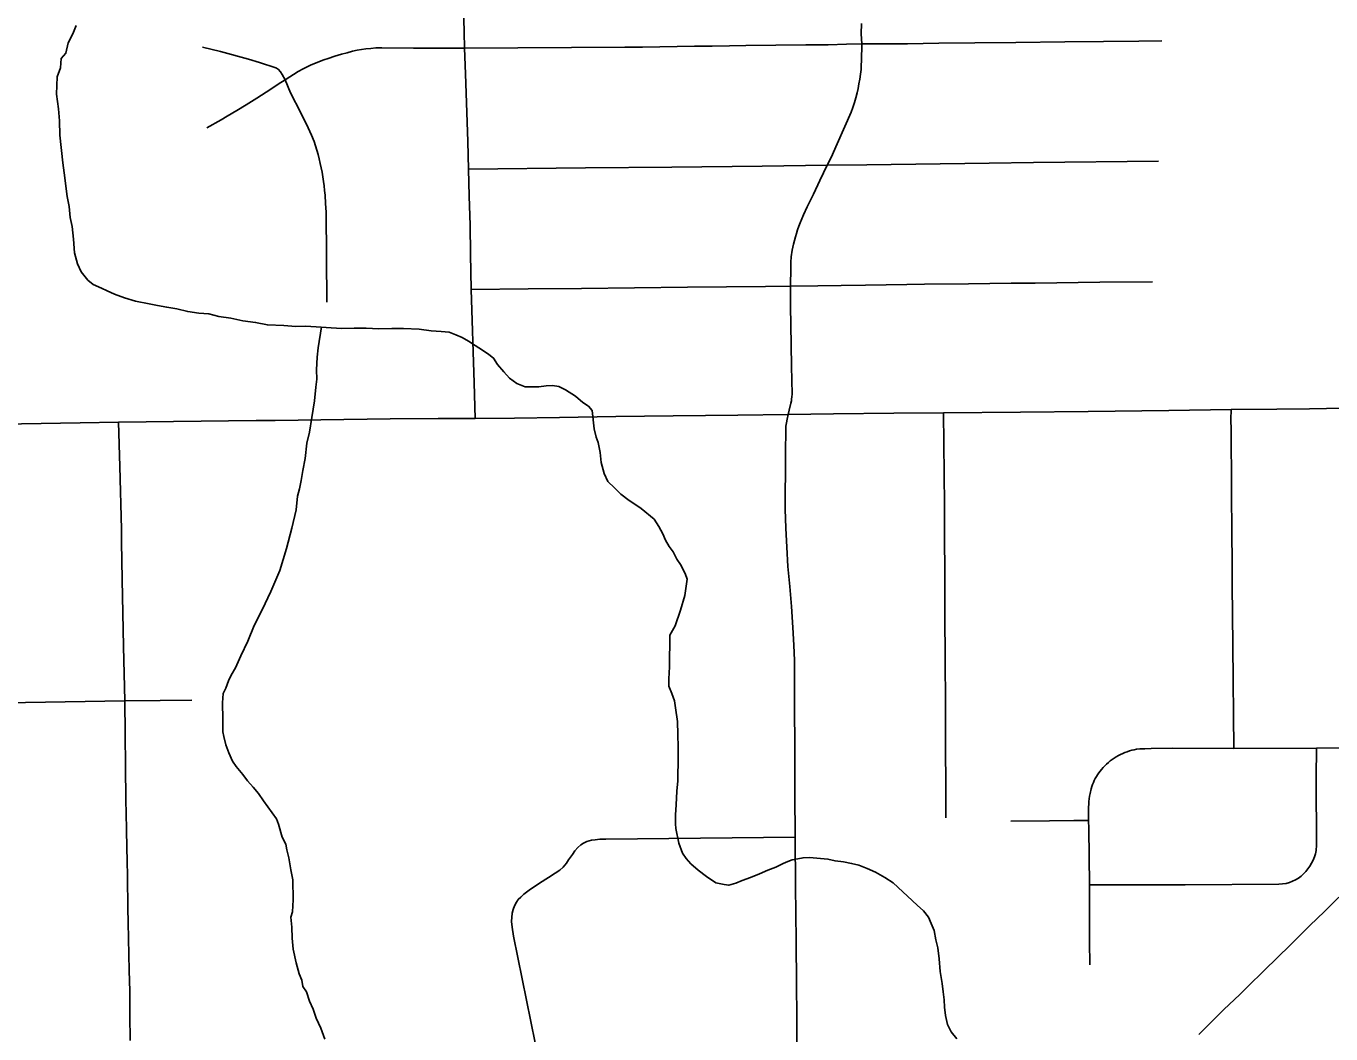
# Model space of a CAD drawing. Extents: x -59 to 82, y -3 to 49.
# Drawn here: x -9.245 to -8.702, y 32.043 to 32.463 of the extents above; entities that cross this region are included whole.
import ezdxf

# ---------------------------------------------------------------- set-up
doc = ezdxf.new("R2010")
doc.units = 0
for name, color, linetype in [('GM_X_City_Street', 7, 'Continuous'), ('GM_X_County_Road', 7, 'Continuous'), ('GM_X_Interstate_Route', 7, 'Continuous'), ('GM_X_Minor_River', 7, 'Continuous')]:
    doc.layers.add(name, color=color, linetype=linetype)

msp = doc.modelspace()

# ---------------------------------------------------------------- linework, layer by layer
at = {"layer": 'GM_X_City_Street'}
for points in [[(-9.058, 32.29974), (-9.05834, 32.3146), (-9.05965, 32.3535), (-9.05988, 32.3682), (-9.0601, 32.38032), (-9.06046, 32.39232), (-9.06074, 32.40362), (-9.06102, 32.41519), (-9.06201, 32.44337), (-9.06238, 32.45409), (-9.06258, 32.46065), (-9.06357, 32.49874)], [(-8.9276, 32.30144), (-8.9272, 32.30314), (-8.92652, 32.30609), (-8.9263, 32.30705), (-8.92618, 32.30785), (-8.9261, 32.30872), (-8.92602, 32.30991), (-8.92618, 32.32151), (-8.9265, 32.33896), (-8.92659, 32.34632), (-8.92668, 32.35258), (-8.92666, 32.35485), (-8.92657, 32.36249), (-8.9265, 32.36487), (-8.92633, 32.36713), (-8.92594, 32.36988), (-8.92537, 32.37239), (-8.92503, 32.37389), (-8.92464, 32.37539), (-8.92422, 32.37687), (-8.92374, 32.37835), (-8.92323, 32.37981), (-8.92268, 32.38125), (-8.92121, 32.38453), (-8.91966, 32.38799), (-8.91712, 32.39315), (-8.9145, 32.39895), (-8.91137, 32.40524), (-8.90976, 32.40843), (-8.90727, 32.41423), (-8.90399, 32.42139), (-8.90136, 32.42738), (-8.90068, 32.42935), (-8.90005, 32.43134), (-8.89947, 32.43334), (-8.89895, 32.43536), (-8.89852, 32.43729), (-8.89814, 32.43923), (-8.89781, 32.44118), (-8.89753, 32.44314), (-8.8973, 32.4451), (-8.89717, 32.44692), (-8.89707, 32.44874), (-8.89702, 32.45579), (-8.89717, 32.46002), (-8.89706, 32.46436)], [(-9.1198, 32.3482), (-9.12002, 32.38572), (-9.12023, 32.38928), (-9.12049, 32.39284), (-9.12065, 32.39474), (-9.12085, 32.39664), (-9.12109, 32.39854), (-9.12137, 32.40043), (-9.12169, 32.40231), (-9.12206, 32.40418), (-9.12246, 32.40605), (-9.12291, 32.4079), (-9.1234, 32.40975), (-9.12392, 32.41159), (-9.12449, 32.41341), (-9.12508, 32.41518), (-9.12613, 32.41772), (-9.1275, 32.42085), (-9.13061, 32.42714), (-9.13488, 32.43539), (-9.13705, 32.4409), (-9.13829, 32.44307), (-9.13902, 32.44419), (-9.14003, 32.4453), (-9.141, 32.44581), (-9.14783, 32.44807), (-9.15239, 32.44946), (-9.16399, 32.45259), (-9.17152, 32.45443)], [(-9.06238, 32.45409), (-8.99558, 32.45439), (-8.98832, 32.45452), (-8.98107, 32.45464), (-8.97381, 32.45474), (-8.96657, 32.45484), (-8.95932, 32.45491), (-8.95207, 32.45497), (-8.9452, 32.45513), (-8.92034, 32.45536), (-8.91099, 32.45549), (-8.90332, 32.45564), (-8.89702, 32.45579), (-8.878, 32.45588), (-8.86491, 32.45607), (-8.84995, 32.45621), (-8.83289, 32.45643), (-8.8124, 32.45661), (-8.79628, 32.45676), (-8.78155, 32.45694), (-8.77203, 32.45705)], [(-9.16968, 32.42082), (-9.16381, 32.4242), (-9.16118, 32.42575), (-9.15726, 32.42802), (-9.1533, 32.43041), (-9.14884, 32.43318), (-9.14301, 32.43698), (-9.13995, 32.43899), (-9.13705, 32.4409), (-9.13161, 32.44434), (-9.12962, 32.44542), (-9.12795, 32.44629), (-9.12622, 32.44708), (-9.12448, 32.44781), (-9.12273, 32.4485), (-9.12095, 32.44916), (-9.11916, 32.44977), (-9.11646, 32.45064), (-9.1137, 32.45149), (-9.1113, 32.45216), (-9.1091, 32.45276), (-9.10712, 32.45318), (-9.10527, 32.45347), (-9.10343, 32.45376), (-9.10138, 32.45397), (-9.09932, 32.45411), (-9.09678, 32.45418), (-9.08367, 32.4541), (-9.06238, 32.45409)], [(-9.06074, 32.40362), (-9.01196, 32.40412), (-8.97606, 32.40443), (-8.93845, 32.40493), (-8.91137, 32.40524), (-8.89494, 32.40546), (-8.84389, 32.40613), (-8.82549, 32.40635), (-8.77342, 32.40702)], [(-9.05965, 32.3535), (-9.03586, 32.35373), (-9.01376, 32.35395), (-8.96955, 32.3544), (-8.93702, 32.35474), (-8.92666, 32.35485), (-8.91529, 32.35503), (-8.90553, 32.35511), (-8.89545, 32.35527), (-8.87828, 32.35555), (-8.87079, 32.3557), (-8.8525, 32.35587), (-8.83478, 32.35608), (-8.82478, 32.35618), (-8.79791, 32.35654), (-8.77591, 32.3567)], [(-8.74199, 32.16223), (-8.74223, 32.17626), (-8.74238, 32.19072), (-8.74252, 32.20528), (-8.74268, 32.23036), (-8.74279, 32.24153), (-8.74286, 32.25025), (-8.74297, 32.27054), (-8.74311, 32.29506), (-8.74323, 32.29926), (-8.74322, 32.30343)], [(-9.2016, 32.04061), (-9.20173, 32.05108), (-9.20183, 32.06109), (-9.20204, 32.06975), (-9.20245, 32.08966), (-9.20257, 32.0957), (-9.20271, 32.10873), (-9.20286, 32.11572), (-9.20299, 32.12055), (-9.20321, 32.12881), (-9.20334, 32.13492), (-9.20342, 32.14103), (-9.20392, 32.18203), (-9.20435, 32.2047), (-9.20491, 32.2327), (-9.20518, 32.24839), (-9.20531, 32.25367), (-9.20599, 32.27973), (-9.20655, 32.29823)], [(-8.9239, 32.02456), (-8.92402, 32.05061), (-8.92418, 32.06383), (-8.92436, 32.08203), (-8.92451, 32.10491), (-8.9247, 32.12529), (-8.92483, 32.14347), (-8.92502, 32.19889), (-8.92526, 32.20525), (-8.92565, 32.21262), (-8.92628, 32.22135), (-8.92699, 32.22969), (-8.92773, 32.23809), (-8.92818, 32.24616), (-8.92859, 32.25398), (-8.92884, 32.26192), (-8.92876, 32.284), (-8.92856, 32.29657), (-8.92835, 32.29797), (-8.92802, 32.29949), (-8.9276, 32.30144)], [(-8.86199, 32.13336), (-8.86209, 32.17603), (-8.86228, 32.20432), (-8.86236, 32.21305), (-8.86246, 32.22194), (-8.86259, 32.26377), (-8.86296, 32.30213)], [(-9.26192, 32.18117), (-9.20392, 32.18203), (-9.1892, 32.18224), (-9.176, 32.18233)], [(-8.83488, 32.13188), (-8.81887, 32.13203), (-8.80871, 32.13218), (-8.80253, 32.13226), (-8.80261, 32.13666), (-8.80246, 32.1401), (-8.80232, 32.14124), (-8.80212, 32.14237), (-8.80189, 32.14349), (-8.8014, 32.14549), (-8.80115, 32.14637), (-8.80085, 32.14723), (-8.80052, 32.14808), (-8.80015, 32.14892), (-8.79974, 32.14974), (-8.7993, 32.15054), (-8.79882, 32.15132), (-8.79831, 32.15207), (-8.79776, 32.15281), (-8.79718, 32.15352), (-8.79651, 32.15427), (-8.7958, 32.15501), (-8.79506, 32.15571), (-8.7943, 32.15639), (-8.79351, 32.15704), (-8.7927, 32.15765), (-8.79186, 32.15823), (-8.791, 32.15878), (-8.79012, 32.15928), (-8.78922, 32.15974), (-8.78831, 32.16016), (-8.78738, 32.16056), (-8.78643, 32.1609), (-8.78548, 32.16121), (-8.7845, 32.16149), (-8.78353, 32.16172), (-8.78253, 32.16192), (-8.78118, 32.16204), (-8.7791, 32.16214), (-8.77644, 32.16222), (-8.76768, 32.16232), (-8.74199, 32.16223), (-8.70766, 32.16239), (-8.68025, 32.16263)], [(-8.71204, 32.11099), (-8.71119, 32.11206), (-8.71038, 32.1132), (-8.70965, 32.11442), (-8.70902, 32.1157), (-8.7085, 32.11703), (-8.7081, 32.1184), (-8.70781, 32.11979), (-8.70774, 32.12037), (-8.70764, 32.1212), (-8.70775, 32.15028), (-8.70766, 32.16239)], [(-8.80199, 32.07212), (-8.80209, 32.08175), (-8.80215, 32.10538), (-8.80248, 32.12885), (-8.80253, 32.13226)], [(-9.0312, 32.03073), (-9.04198, 32.084), (-9.04251, 32.08777), (-9.04281, 32.09014), (-9.04256, 32.0936), (-9.04209, 32.0952), (-9.04157, 32.09667), (-9.04073, 32.09824), (-9.04, 32.09928), (-9.03902, 32.10033), (-9.0377, 32.10148), (-9.0355, 32.10315), (-9.03115, 32.10606), (-9.02744, 32.1085), (-9.02461, 32.11027), (-9.02276, 32.11159), (-9.02137, 32.11278), (-9.01993, 32.11447), (-9.01911, 32.11579), (-9.0175, 32.11812), (-9.01644, 32.11958), (-9.01527, 32.12104), (-9.01394, 32.1221), (-9.01279, 32.12283), (-9.01143, 32.12346), (-9.00954, 32.12399), (-9.00801, 32.12418), (-9.00608, 32.1244), (-9.00357, 32.12451), (-8.9247, 32.12529)], [(-8.80215, 32.10538), (-8.76236, 32.10548), (-8.72326, 32.10569), (-8.72175, 32.10584), (-8.72025, 32.10604), (-8.71893, 32.10642), (-8.71764, 32.10691), (-8.71638, 32.10752), (-8.71517, 32.10824), (-8.71404, 32.10906), (-8.71299, 32.10999), (-8.71204, 32.11099)]]:
    msp.add_lwpolyline(points, dxfattribs=at)
at = {"layer": 'GM_X_County_Road'}
msp.add_lwpolyline([(-9.26333, 32.29723), (-9.2224, 32.29787), (-9.20655, 32.29823), (-9.1492, 32.29887), (-9.14131, 32.29894), (-9.11261, 32.29933), (-9.10298, 32.2995), (-9.09335, 32.29964), (-9.07338, 32.29978), (-9.058, 32.29974), (-9.04162, 32.29987), (-9.02291, 32.30015), (-8.99938, 32.30053), (-8.97558, 32.30078), (-8.94862, 32.30108), (-8.9276, 32.30144), (-8.90878, 32.30174), (-8.88369, 32.30201), (-8.86296, 32.30213), (-8.83089, 32.30238), (-8.80276, 32.30263), (-8.76908, 32.30312), (-8.74322, 32.30343), (-8.72413, 32.30356), (-8.7105, 32.30377), (-8.70339, 32.30384), (-8.68077, 32.304)], dxfattribs=at)
at = {"layer": 'GM_X_Interstate_Route'}
msp.add_lwpolyline([(-8.75663, 32.04307), (-8.74614, 32.05343), (-8.73955, 32.05976), (-8.73615, 32.06311), (-8.72939, 32.06974), (-8.71846, 32.08037), (-8.71509, 32.08375), (-8.71035, 32.0885), (-8.70434, 32.09432), (-8.69829, 32.10025)], dxfattribs=at)
at = {"layer": 'GM_X_Minor_River'}
for points in [[(-9.22409, 32.46349), (-9.22555, 32.46004), (-9.22739, 32.45621), (-9.22846, 32.45201), (-9.23033, 32.4497), (-9.23065, 32.44589), (-9.2321, 32.44206), (-9.23237, 32.43483), (-9.23151, 32.42875), (-9.23105, 32.42381), (-9.23095, 32.41773), (-9.22962, 32.40633), (-9.22917, 32.40215), (-9.22787, 32.39228), (-9.22704, 32.3881), (-9.22659, 32.38354), (-9.22576, 32.37975), (-9.2253, 32.37443), (-9.22482, 32.36873), (-9.22361, 32.36418), (-9.22203, 32.36078), (-9.21931, 32.35739), (-9.217, 32.35553), (-9.21355, 32.35406), (-9.21125, 32.35295), (-9.20819, 32.35147), (-9.20398, 32.35001), (-9.19939, 32.34856), (-9.19367, 32.3475), (-9.19024, 32.34679), (-9.18642, 32.34608), (-9.18223, 32.34538), (-9.17764, 32.34431), (-9.17307, 32.34362), (-9.16888, 32.3433), (-9.16468, 32.34222), (-9.15972, 32.34153), (-9.15476, 32.34046), (-9.14942, 32.33978), (-9.14446, 32.33871), (-9.13761, 32.33843), (-9.13266, 32.33812), (-9.12848, 32.33818), (-9.11363, 32.33726), (-9.10831, 32.33734), (-9.10337, 32.33741), (-9.09804, 32.33711), (-9.09271, 32.33719), (-9.08777, 32.33726), (-9.0813, 32.33698), (-9.07634, 32.33629), (-9.07216, 32.33597), (-9.06873, 32.33564), (-9.06605, 32.33454), (-9.06337, 32.33343), (-9.06068, 32.33195), (-9.05799, 32.33009), (-9.05491, 32.32823), (-9.05222, 32.32637), (-9.0503, 32.32488), (-9.04873, 32.32224), (-9.04602, 32.31923)], [(-9.12202, 32.33794), (-9.12339, 32.32913), (-9.12371, 32.32532), (-9.124, 32.31999), (-9.12394, 32.31618), (-9.12426, 32.31275), (-9.12493, 32.30704), (-9.12596, 32.30017), (-9.127, 32.29407), (-9.12807, 32.28949), (-9.12872, 32.28301), (-9.12978, 32.27805), (-9.13048, 32.27385), (-9.13118, 32.27041), (-9.13189, 32.26736), (-9.13256, 32.26164), (-9.13433, 32.25401), (-9.13648, 32.2456), (-9.13937, 32.23643), (-9.14303, 32.22762), (-9.14671, 32.21996), (-9.15003, 32.21344), (-9.15259, 32.20694), (-9.15553, 32.2008), (-9.15773, 32.19582), (-9.15958, 32.19275), (-9.16068, 32.19045), (-9.16177, 32.18739), (-9.16288, 32.1851), (-9.1632, 32.18128), (-9.16309, 32.17444), (-9.163, 32.16911), (-9.16259, 32.16721), (-9.16177, 32.1638), (-9.16057, 32.16039), (-9.159, 32.15699), (-9.15744, 32.15474), (-9.15472, 32.15135), (-9.15278, 32.14871), (-9.15045, 32.14608), (-9.14813, 32.14345), (-9.14618, 32.14044), (-9.14073, 32.13291), (-9.13993, 32.13064), (-9.13833, 32.12534), (-9.13675, 32.12231), (-9.13634, 32.12004), (-9.13552, 32.11663), (-9.13468, 32.11169), (-9.13385, 32.10752), (-9.13371, 32.09915), (-9.13401, 32.0942), (-9.13474, 32.0919), (-9.13429, 32.08772), (-9.13421, 32.08316), (-9.13376, 32.0786), (-9.13253, 32.07291), (-9.13131, 32.06836), (-9.13013, 32.06572), (-9.1297, 32.06306), (-9.12814, 32.0608), (-9.12694, 32.05701), (-9.12537, 32.05361), (-9.12416, 32.04982), (-9.12219, 32.04567), (-9.1206, 32.04112)], [(-9.04602, 32.31923), (-9.04369, 32.3166), (-9.04062, 32.31436), (-9.03717, 32.31289), (-9.03451, 32.31293), (-9.03146, 32.31298), (-9.02843, 32.3134), (-9.02577, 32.31344), (-9.0231, 32.3131), (-9.02041, 32.31162), (-9.01619, 32.30901), (-9.0131, 32.3064), (-9.0108, 32.30491), (-9.00924, 32.30303), (-9.00836, 32.29543), (-9.00754, 32.29202), (-9.00674, 32.28975), (-9.00591, 32.28557), (-9.00547, 32.2814), (-9.00425, 32.27685), (-9.00267, 32.27345), (-8.99997, 32.27082), (-8.99727, 32.2682), (-8.9938, 32.26559), (-8.99111, 32.26372), (-8.9888, 32.26223), (-8.9834, 32.25775), (-8.98145, 32.25473), (-8.97988, 32.25171), (-8.9787, 32.24907), (-8.97713, 32.24642), (-8.97558, 32.24417), (-8.974, 32.24114), (-8.97245, 32.23888), (-8.97048, 32.23511), (-8.96969, 32.23284), (-8.97071, 32.22597), (-8.97252, 32.21986), (-8.97469, 32.21336), (-8.97691, 32.20952), (-8.97708, 32.1962), (-8.97737, 32.19125), (-8.97732, 32.1882), (-8.97613, 32.18518), (-8.97494, 32.18215), (-8.97452, 32.17911), (-8.97366, 32.17342), (-8.97358, 32.16809), (-8.97349, 32.16277), (-8.97342, 32.15896), (-8.97364, 32.14869), (-8.97395, 32.14449), (-8.97424, 32.13878), (-8.97455, 32.13459), (-8.97449, 32.13079), (-8.97446, 32.12889), (-8.97322, 32.12282), (-8.97163, 32.11866), (-8.97007, 32.11639), (-8.96813, 32.11414), (-8.96505, 32.11152), (-8.96158, 32.10891), (-8.95773, 32.1063), (-8.9543, 32.10559), (-8.95239, 32.10524), (-8.94936, 32.10605), (-8.94672, 32.10722), (-8.94332, 32.10842), (-8.93954, 32.10999), (-8.93614, 32.11157), (-8.93274, 32.11276), (-8.92972, 32.11432), (-8.92783, 32.11511), (-8.92594, 32.1159), (-8.92367, 32.11631), (-8.92139, 32.11673), (-8.91873, 32.11677), (-8.91416, 32.11646), (-8.91111, 32.11612), (-8.90806, 32.1154), (-8.90463, 32.11507), (-8.9012, 32.11436), (-8.89814, 32.11365), (-8.89469, 32.11217), (-8.89125, 32.1107), (-8.88741, 32.10848), (-8.88395, 32.10624), (-8.87391, 32.09688), (-8.87121, 32.09464), (-8.86926, 32.092), (-8.86808, 32.08936), (-8.86689, 32.08633), (-8.86607, 32.08254), (-8.86525, 32.07913), (-8.8648, 32.07456), (-8.86433, 32.06924), (-8.86349, 32.06431), (-8.86305, 32.06089), (-8.86262, 32.05747), (-8.86257, 32.05443), (-8.86213, 32.05101)], [(-8.86213, 32.05101), (-8.86131, 32.04722), (-8.85974, 32.0442), (-8.85741, 32.04119)]]:
    msp.add_lwpolyline(points, dxfattribs=at)

doc.saveas('drawing.dxf')
